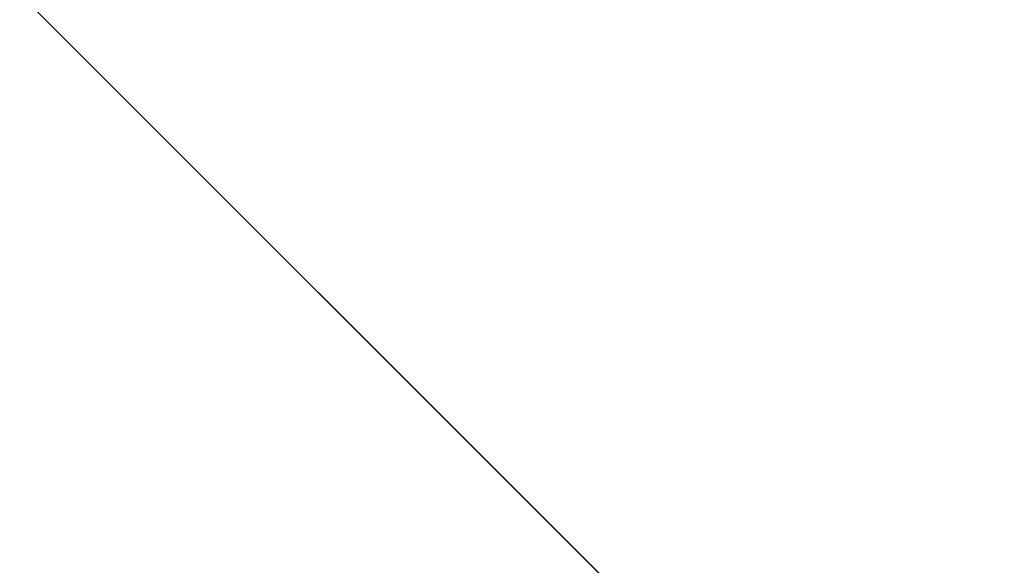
# Model space of a CAD drawing. Extents: x -250 to 250, y -963 to 894.
# Tile 323 of 656: x 2.639 to 2.826, y -818.497 to -818.394. Entities that reach past the tile are written whole.
import ezdxf

# ---------------------------------------------------------------- set-up
doc = ezdxf.new("R2010")
doc.units = 0
doc.header["$LTSCALE"] = 65.185185
for name, color, linetype in [('1658', 7, 'CONTINUOUS'), ('1659', 7, 'CONTINUOUS'), ('1661', 7, 'CONTINUOUS'), ('1679', 7, 'CONTINUOUS'), ('2543', 7, 'CONTINUOUS'), ('378', 7, 'CONTINUOUS'), ('664', 7, 'CONTINUOUS')]:
    doc.layers.add(name, color=color, linetype=linetype)

msp = doc.modelspace()

# ---------------------------------------------------------------- linework, layer by layer
at = {"layer": '1658', "color": 7, "linetype": 'CONTINUOUS'}
msp.add_3dface([(6.00963, -818.94403, -68.65), (0, -819.35832, -68.65), (6.3346, -816.89771, -68.65), (6.00963, -818.94403, -68.65)], dxfattribs=at)
at = {"layer": '1659', "color": 7, "linetype": 'CONTINUOUS'}
for points in [[(-4.48799, -818.82146, -15.65), (7.55537, -816.46071, -15.65), (0, -817.1, -15.65), (-4.48799, -818.82146, -15.65)], [(-4.48799, -818.82146, -15.65), (0, -820, -15.65), (7.55537, -816.46071, -15.65), (-4.48799, -818.82146, -15.65)]]:
    msp.add_3dface(points, dxfattribs=at)
at = {"layer": '1661', "color": 7, "linetype": 'CONTINUOUS'}
msp.add_3dface([(0, -821, -16.65), (4.08968, -820.12711, -27.05004), (7.14897, -818.20524, -16.65), (0, -821, -16.65)], dxfattribs=at)
at = {"layer": '1679', "color": 7, "linetype": 'CONTINUOUS'}
for points in [[(7.55537, -816.46071, -15.65), (0, -820, -15.65), (7.14897, -818.20524, -16.65), (7.55537, -816.46071, -15.65)], [(0, -821, -16.65), (7.14897, -818.20524, -16.65), (0, -820.70711, -15.94289), (0, -821, -16.65)], [(7.14897, -818.20524, -16.65), (0, -820, -15.65), (0, -820.70711, -15.94289), (7.14897, -818.20524, -16.65)]]:
    msp.add_3dface(points, dxfattribs=at)
at = {"layer": '2543', "color": 7, "linetype": 'CONTINUOUS'}
for points in [[(0, -819.35832, -68.65), (0, -818.13358, -68.62499), (5.07643, -814.74372, -68.55), (0, -819.35832, -68.65)], [(6.3346, -816.89771, -68.65), (0, -819.35832, -68.65), (5.07643, -814.74372, -68.55), (6.3346, -816.89771, -68.65)]]:
    msp.add_3dface(points, dxfattribs=at)
at = {"layer": '378', "color": 7, "linetype": 'CONTINUOUS'}
for points in [[(2.99995, -818.75, -48.65), (0, -818.75, -51.65), (2.5, -818.25, -48.65), (2.99995, -818.75, -48.65)], [(2.99995, -818.75, -48.65), (2.5, -818.25, -48.65), (0, -818.25, -46.15), (2.99995, -818.75, -48.65)], [(2.99995, -818.75, -48.65), (0, -818.25, -46.15), (0, -818.60355, -46.00355), (2.99995, -818.75, -48.65)]]:
    msp.add_3dface(points, dxfattribs=at)
at = {"layer": '664', "color": 7, "linetype": 'CONTINUOUS'}
for points in [[(210, -814, 11), (-210, -814, 11), (-210, -818.77271, 9.91066), (210, -814, 11)], [(210, -814, -11), (210, -818.77272, -9.91066), (-210, -814, -11), (210, -814, -11)], [(-210, -814, -11), (210, -818.77272, -9.91066), (-210, -818.77272, -9.91066), (-210, -814, -11)], [(210, -818.77271, 9.91066), (210, -814, 11), (-210, -818.77271, 9.91066), (210, -818.77271, 9.91066)]]:
    msp.add_3dface(points, dxfattribs=at)

doc.saveas('drawing.dxf')
